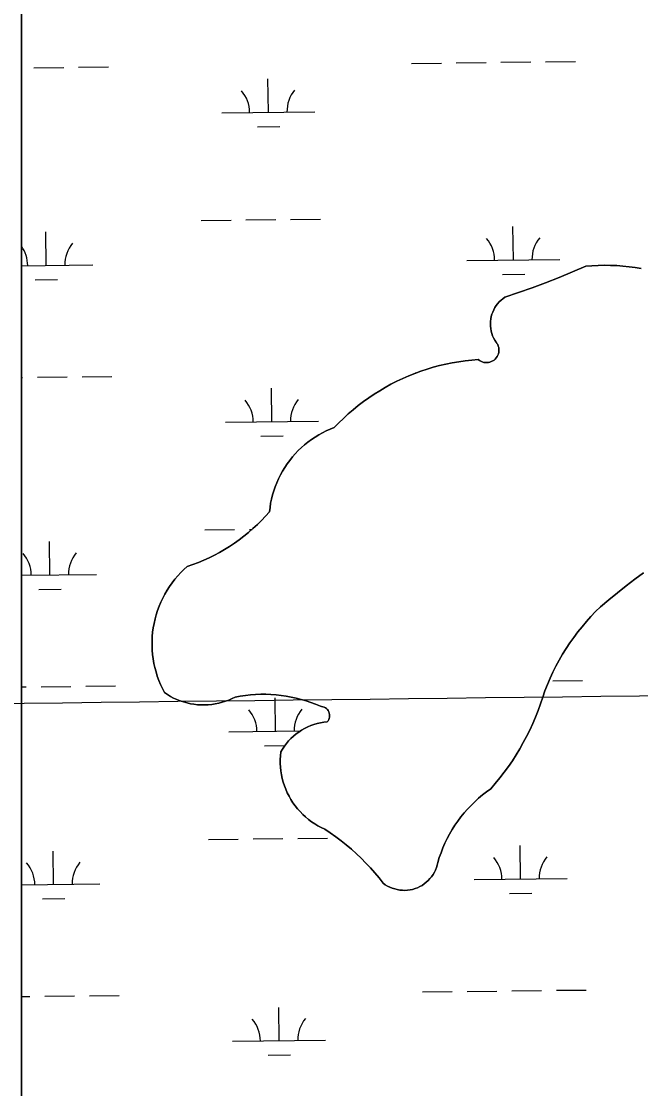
# Model space of a CAD drawing. Extents: x 3684037 to 3722149, y 433263 to 459021.
# Drawn here: x 3712793 to 3713459, y 450669 to 451816 of the extents above; entities that cross this region are included whole.
import ezdxf

# ---------------------------------------------------------------- set-up
doc = ezdxf.new("R2010")
doc.units = 0
for name, color, linetype in [('V-GRID-MAJR', 7, 'Continuous'), ('V-TOPO-SHOR', 7, 'Continuous'), ('V-WETL-SWMP', 7, 'Continuous')]:
    doc.layers.add(name, color=color, linetype=linetype)

msp = doc.modelspace()

# ---------------------------------------------------------------- linework, layer by layer
at = {"layer": 'V-GRID-MAJR'}
msp.add_spline([(3688126.8, 450798.4), (3693416.1, 450858), (3698705.4, 450918.4), (3703994.7, 450979.6), (3709284, 451041.5), (3714573.2, 451104.2), (3719862.5, 451167.7)], degree=3, dxfattribs=at)
at = {"layer": 'V-TOPO-SHOR'}
for points in [[(3713297.5, 451493.3), (3713297.8, 451495.9), (3713298.3, 451498.4), (3713299, 451501), (3713299.9, 451503.4), (3713301, 451505.8), (3713302.2, 451508.1), (3713303.6, 451510.3), (3713305.2, 451512.3), (3713307, 451514.3), (3713308.9, 451516.1), (3713310.9, 451517.7), (3713313, 451519.2), (3713327.7, 451524.2), (3713342.3, 451529.4), (3713356.8, 451534.8), (3713371.2, 451540.5), (3713385.5, 451546.4), (3713399.8, 451552.5), (3713406.4, 451553), (3713413.1, 451553.4), (3713419.8, 451553.6), (3713426.5, 451553.5), (3713433.1, 451553.3), (3713439.8, 451552.8), (3713446.4, 451552.1), (3713453.1, 451551.2), (3713459.6, 451550.1)], [(3713000.8, 451242.1), (3713006.4, 451245), (3713011.8, 451248.2), (3713017.2, 451251.5), (3713022.5, 451255), (3713027.6, 451258.7), (3713032.6, 451262.5), (3713037.5, 451266.5), (3713042.3, 451270.6), (3713047, 451274.9), (3713051.5, 451279.3), (3713055.8, 451283.9), (3713060, 451288.6), (3713060.6, 451293.2), (3713061.3, 451297.8), (3713062.2, 451302.3), (3713063.3, 451306.8), (3713064.6, 451311.2), (3713066.2, 451315.6), (3713067.8, 451319.9), (3713069.7, 451324.2), (3713071.8, 451328.3), (3713074, 451332.4), (3713076.4, 451336.4), (3713079, 451340.2), (3713081.8, 451343.9), (3713084.7, 451347.6), (3713087.7, 451351), (3713090.9, 451354.4), (3713094.3, 451357.6), (3713097.8, 451360.7), (3713101.4, 451363.6), (3713105.1, 451366.3), (3713109, 451368.9), (3713112.9, 451371.3), (3713117, 451373.5), (3713121.1, 451375.6), (3713125.4, 451377.5), (3713129.7, 451379.2), (3713134.6, 451384.2), (3713139.6, 451389.1), (3713144.7, 451393.8), (3713150, 451398.4), (3713155.5, 451402.8), (3713161, 451407.1), (3713166.7, 451411.2), (3713172.5, 451415.1), (3713178.5, 451418.8), (3713184.5, 451422.4), (3713190.6, 451425.7), (3713196.9, 451428.9), (3713203.2, 451431.9), (3713209.6, 451434.7), (3713216.1, 451437.3), (3713222.7, 451439.7), (3713229.3, 451441.9), (3713236, 451444), (3713242.8, 451445.8), (3713249.6, 451447.4), (3713256.5, 451448.8), (3713263.4, 451449.9), (3713270.3, 451450.9), (3713277.3, 451451.7), (3713284.3, 451452.3), (3713285.6, 451451.3), (3713287, 451450.4), (3713288.6, 451449.8), (3713290.2, 451449.3), (3713291.8, 451449.1), (3713293.5, 451449), (3713295.2, 451449.2), (3713296.8, 451449.5), (3713298.4, 451450.1), (3713299.9, 451450.8), (3713301.3, 451451.8), (3713302.5, 451452.8), (3713303.6, 451454.1), (3713304.6, 451455.5), (3713305.4, 451456.9), (3713306, 451458.5), (3713306.4, 451460.1), (3713306.6, 451461.8), (3713306.6, 451463.4), (3713306.4, 451465.1), (3713305.9, 451466.7), (3713305.3, 451468.3), (3713304.5, 451469.7), (3713303.5, 451471.1), (3713302.1, 451473.3), (3713300.9, 451475.6), (3713299.8, 451477.9), (3713299, 451480.4), (3713298.3, 451482.9), (3713297.8, 451485.5), (3713297.5, 451488.1), (3713297.4, 451490.7), (3713297.5, 451493.3)], [(3713104.4, 451058.9), (3713107.8, 451060.1), (3713111.3, 451061.1), (3713114.9, 451062), (3713118.5, 451062.6), (3713122.1, 451063), (3713123, 451064.1), (3713123.7, 451065.4), (3713124.2, 451066.7), (3713124.6, 451068.1), (3713124.7, 451069.6), (3713124.6, 451071), (3713124.3, 451072.4), (3713123.9, 451073.8), (3713123.2, 451075), (3713122.3, 451076.2), (3713121.3, 451077.2), (3713120.1, 451078.1), (3713118.9, 451078.7), (3713117.5, 451079.2), (3713116.1, 451079.5), (3713114.7, 451079.6), (3713109.6, 451081.8), (3713104.5, 451083.7), (3713099.3, 451085.5), (3713094, 451087.1), (3713088.7, 451088.4), (3713083.3, 451089.6), (3713077.9, 451090.6), (3713072.5, 451091.4), (3713067.1, 451092), (3713061.6, 451092.4), (3713056.1, 451092.6), (3713050.6, 451092.6), (3713045.1, 451092.4), (3713039.6, 451092), (3713034.2, 451091.4), (3713028.7, 451090.6), (3713023.3, 451089.6), (3713019.9, 451087.9), (3713016.4, 451086.4), (3713012.8, 451085), (3713009.2, 451083.9), (3713005.5, 451082.9), (3713001.7, 451082.2), (3712998, 451081.6), (3712994.1, 451081.2), (3712990.3, 451081.1), (3712986.5, 451081.1), (3712982.7, 451081.3), (3712978.9, 451081.8), (3712975.1, 451082.4), (3712971.4, 451083.2), (3712967.7, 451084.3), (3712964.1, 451085.5), (3712960.5, 451086.9), (3712957, 451088.5), (3712953.7, 451090.3), (3712950.4, 451092.2), (3712947.2, 451094.3), (3712945, 451098.6), (3712943, 451103), (3712941.1, 451107.4), (3712939.5, 451111.9), (3712938.1, 451116.5), (3712936.9, 451121.2), (3712935.8, 451125.8), (3712935, 451130.6), (3712934.4, 451135.3), (3712934, 451140.1), (3712933.8, 451144.9), (3712933.9, 451149.7), (3712934.1, 451154.5), (3712934.5, 451159.3), (3712935.2, 451164.1), (3712936, 451168.8), (3712937.1, 451173.5), (3712938.3, 451178.1), (3712939.8, 451182.7), (3712941.5, 451187.2), (3712943.3, 451191.6), (3712945.4, 451196), (3712947.6, 451200.2), (3712950, 451204.4), (3712952.6, 451208.4), (3712955.4, 451212.3), (3712958.3, 451216.1), (3712961.5, 451219.8), (3712964.7, 451223.3), (3712968.1, 451226.7), (3712971.7, 451229.9), (3712977.7, 451232), (3712983.6, 451234.2), (3712989.4, 451236.7), (3712995.1, 451239.3), (3713000.8, 451242.1)], [(3713462.1, 451223.1), (3713452.6, 451216.1), (3713443.2, 451209), (3713433.9, 451201.6), (3713424.7, 451194.2), (3713415.7, 451186.5), (3713410.5, 451181.4), (3713405.5, 451176.1), (3713400.6, 451170.8), (3713395.9, 451165.2), (3713391.3, 451159.5), (3713387, 451153.7), (3713382.8, 451147.8), (3713378.8, 451141.7), (3713374.9, 451135.5), (3713371.3, 451129.2), (3713367.9, 451122.8), (3713364.6, 451116.3), (3713361.5, 451109.7), (3713358.7, 451103.1), (3713356, 451096.3), (3713353.6, 451089.4), (3713351.2, 451082.2), (3713348.6, 451075.1), (3713345.8, 451068), (3713342.9, 451061), (3713339.7, 451054.1), (3713336.3, 451047.3), (3713332.8, 451040.6), (3713329, 451034), (3713325.1, 451027.5), (3713321, 451021.1), (3713316.7, 451014.8), (3713312.2, 451008.7), (3713307.6, 451002.7), (3713302.7, 450996.8)], [(3713302.7, 450996.8), (3713297.8, 450991), (3713293.3, 450987.8), (3713288.9, 450984.4), (3713284.7, 450980.8), (3713280.6, 450977.1), (3713276.7, 450973.2), (3713272.9, 450969.2), (3713269.2, 450965), (3713265.8, 450960.7), (3713262.5, 450956.3), (3713259.3, 450951.8), (3713256.4, 450947.1), (3713253.6, 450942.3), (3713251, 450937.4), (3713248.6, 450932.4), (3713246.4, 450927.4), (3713244.4, 450922.2), (3713242.5, 450917), (3713240.9, 450911.7), (3713240.3, 450909), (3713239.5, 450906.3), (3713238.5, 450903.7), (3713237.2, 450901.2), (3713235.8, 450898.8), (3713234.3, 450896.5), (3713232.5, 450894.4), (3713230.6, 450892.4), (3713228.5, 450890.5), (3713226.4, 450888.8), (3713224, 450887.2), (3713221.6, 450885.9), (3713219.1, 450884.7), (3713216.5, 450883.7), (3713213.8, 450882.9), (3713211.1, 450882.3), (3713208.3, 450882), (3713205.6, 450881.8), (3713202.8, 450881.9), (3713200, 450882.1), (3713197.3, 450882.6), (3713194.6, 450883.3), (3713191.9, 450884.1), (3713189.3, 450885.2), (3713186.9, 450886.5), (3713184.5, 450887.9), (3713182.2, 450889.5), (3713177.8, 450895.2), (3713173.2, 450900.7), (3713168.5, 450906), (3713163.6, 450911.2), (3713158.5, 450916.3), (3713153.4, 450921.2), (3713148, 450926), (3713142.6, 450930.6), (3713137, 450935.1), (3713131.2, 450939.4), (3713125.4, 450943.5), (3713119.4, 450947.5), (3713115.7, 450949.2), (3713112.1, 450951.1), (3713108.6, 450953.3), (3713105.2, 450955.6), (3713101.9, 450958), (3713098.8, 450960.7), (3713095.8, 450963.4), (3713092.9, 450966.4), (3713090.2, 450969.4), (3713087.7, 450972.7), (3713085.3, 450976), (3713083.1, 450979.5), (3713081.1, 450983), (3713079.2, 450986.7), (3713077.6, 450990.4), (3713076.1, 450994.2), (3713074.9, 450998.1), (3713073.8, 451002.1), (3713072.9, 451006.1), (3713072.3, 451010.2), (3713071.9, 451014.2), (3713071.6, 451018.3), (3713071.6, 451022.4), (3713071.8, 451026.5), (3713072.2, 451030.6), (3713074, 451033.7), (3713076.1, 451036.7), (3713078.3, 451039.7), (3713080.6, 451042.4), (3713083.1, 451045.1), (3713085.8, 451047.5), (3713088.6, 451049.9), (3713091.6, 451052), (3713094.6, 451054), (3713097.8, 451055.8), (3713101.1, 451057.4), (3713104.4, 451058.9)]]:
    msp.add_lwpolyline(points, dxfattribs=at)
at = {"layer": 'V-WETL-SWMP'}
for p, q in [((3713356.8, 451772.3), (3713388.8, 451772.7)), ((3712806.9, 451765.9), (3712838.9, 451766.3)), ((3712854.9, 451766.5), (3712886.9, 451766.9)), ((3713212.8, 451770.6), (3713244.8, 451771)), ((3713260.8, 451771.2), (3713292.8, 451771.6)), ((3713308.8, 451771.8), (3713340.8, 451772.1)), ((3713058.8, 451718.1), (3713058.4, 451754.1)), ((3713008.8, 451717.5), (3713108.8, 451718.7)), ((3713047, 451702.5), (3713071, 451702.8)), ((3712986.7, 451601.8), (3713018.7, 451602.2)), ((3713034.7, 451602.4), (3713066.7, 451602.8)), ((3713082.7, 451602.9), (3713114.7, 451603.3)), ((3712820.2, 451553.5), (3712819.8, 451589.5)), ((3713322.1, 451559.3), (3713321.7, 451595.3)), ((3713272.1, 451558.7), (3713372.1, 451559.9)), ((3712793.4, 451553.1), (3712870.2, 451554)), ((3713310.3, 451543.7), (3713334.3, 451544)), ((3712808.4, 451537.9), (3712832.4, 451538.2)), ((3712793.4, 451433.1), (3712794.8, 451433.1)), ((3712810.8, 451433.3), (3712842.8, 451433.6)), ((3712858.8, 451433.8), (3712890.8, 451434.2)), ((3713216.6, 451438), (3713218, 451438)), ((3713062.6, 451385.5), (3713062.2, 451421.5)), ((3713012.7, 451384.9), (3713112.6, 451386)), ((3713050.8, 451369.9), (3713074.8, 451370.2)), ((3712990.6, 451269.2), (3713022.6, 451269.5)), ((3713038.6, 451269.7), (3713041.4, 451269.8)), ((3712824.1, 451220.8), (3712823.7, 451256.8)), ((3712793.4, 451220.4), (3712874.1, 451221.4)), ((3712812.3, 451205.2), (3712836.3, 451205.5)), ((3713364.5, 451107), (3713396.5, 451107.4)), ((3712793.4, 451100.4), (3712798.6, 451100.4)), ((3712814.6, 451100.6), (3712846.6, 451101)), ((3712862.6, 451101.2), (3712894.6, 451101.5)), ((3713066.5, 451052.8), (3713066.1, 451088.8)), ((3713016.5, 451052.2), (3713093.3, 451053.1)), ((3713054.7, 451037.2), (3713076.6, 451037.5)), ((3712994.5, 450936.5), (3713026.5, 450936.9)), ((3713042.5, 450937.1), (3713074.5, 450937.5)), ((3713090.5, 450937.6), (3713122.5, 450938)), ((3712827.9, 450888.2), (3712827.5, 450924.1)), ((3713329.8, 450894), (3713329.4, 450930)), ((3713279.8, 450893.4), (3713379.8, 450894.6)), ((3712793.4, 450887.7), (3712877.9, 450888.7)), ((3713318, 450878.4), (3713342, 450878.7)), ((3712816.1, 450872.6), (3712840.1, 450872.9)), ((3713368.4, 450774.4), (3713400.4, 450774.7)), ((3712793.4, 450767.7), (3712802.5, 450767.8)), ((3712818.5, 450768), (3712850.5, 450768.3)), ((3712866.5, 450768.5), (3712898.5, 450768.9)), ((3713224.4, 450772.7), (3713256.4, 450773.1)), ((3713272.4, 450773.2), (3713304.4, 450773.6)), ((3713320.4, 450773.8), (3713352.4, 450774.2)), ((3713070.4, 450720.1), (3713070, 450756.1)), ((3713020.4, 450719.6), (3713120.4, 450720.7)), ((3713058.6, 450704.6), (3713082.6, 450704.9))]:
    msp.add_line(p, q, dxfattribs=at)
for points in [[(3712793.4, 453590.7), (3712793.4, 450487.4)], [(3712793.4, 450487.4), (3712793.4, 453590.7)], [(3713459.6, 451550.1), (3713453.1, 451551.2), (3713446.4, 451552.1), (3713439.8, 451552.8), (3713433.1, 451553.3), (3713426.5, 451553.5), (3713419.8, 451553.6), (3713413.1, 451553.4), (3713406.4, 451553), (3713399.8, 451552.5), (3713385.6, 451546.4), (3713371.2, 451540.5), (3713356.8, 451534.8), (3713342.3, 451529.4), (3713327.7, 451524.2), (3713313, 451519.2), (3713310.9, 451517.7), (3713308.9, 451516.1), (3713307, 451514.3), (3713305.2, 451512.3), (3713303.6, 451510.3), (3713302.2, 451508.1), (3713301, 451505.8), (3713299.9, 451503.4), (3713299, 451501), (3713298.3, 451498.4), (3713297.8, 451495.9), (3713297.5, 451493.3), (3713297.4, 451490.7), (3713297.5, 451488.1), (3713297.8, 451485.5), (3713298.3, 451482.9), (3713299, 451480.4), (3713299.8, 451477.9), (3713300.9, 451475.6), (3713302.1, 451473.3), (3713304.5, 451469.7), (3713305.3, 451468.3), (3713305.9, 451466.7), (3713306.4, 451465.1), (3713306.6, 451463.4), (3713306.6, 451461.8), (3713306.4, 451460.1), (3713306, 451458.5), (3713305.4, 451456.9), (3713304.6, 451455.5), (3713303.6, 451454.1), (3713302.5, 451452.8), (3713301.3, 451451.8), (3713299.9, 451450.8), (3713298.4, 451450.1), (3713296.8, 451449.5), (3713295.2, 451449.2), (3713293.5, 451449), (3713291.8, 451449.1), (3713290.2, 451449.3), (3713288.6, 451449.8), (3713287, 451450.4), (3713285.6, 451451.3), (3713284.3, 451452.3), (3713277.3, 451451.7), (3713270.3, 451450.9), (3713263.4, 451449.9), (3713256.5, 451448.8)], [(3713256.5, 451448.8), (3713249.6, 451447.4), (3713242.8, 451445.8), (3713236, 451444), (3713229.3, 451441.9), (3713222.7, 451439.7), (3713216.1, 451437.3), (3713209.6, 451434.7), (3713203.2, 451431.9), (3713196.9, 451428.9), (3713190.6, 451425.7), (3713184.5, 451422.4), (3713178.5, 451418.8), (3713172.5, 451415.1), (3713166.7, 451411.2), (3713161, 451407.1), (3713155.5, 451402.8), (3713150, 451398.4), (3713144.7, 451393.8), (3713139.6, 451389.1), (3713134.6, 451384.2), (3713129.7, 451379.2), (3713125.4, 451377.5), (3713121.1, 451375.6), (3713117, 451373.5), (3713112.9, 451371.3), (3713109, 451368.9), (3713105.1, 451366.3), (3713101.4, 451363.6), (3713097.8, 451360.7), (3713094.3, 451357.6), (3713090.9, 451354.4), (3713087.7, 451351), (3713084.7, 451347.6), (3713081.8, 451343.9), (3713079, 451340.2), (3713076.4, 451336.4), (3713074, 451332.4), (3713071.8, 451328.3), (3713069.7, 451324.2), (3713067.8, 451319.9), (3713066.2, 451315.6), (3713064.6, 451311.2), (3713063.3, 451306.8), (3713062.2, 451302.3), (3713061.3, 451297.8), (3713060.6, 451293.2), (3713060, 451288.6), (3713055.8, 451283.9), (3713051.5, 451279.3), (3713047, 451274.9), (3713042.3, 451270.6), (3713037.5, 451266.5), (3713032.6, 451262.5), (3713027.6, 451258.7), (3713022.5, 451255), (3713017.2, 451251.5), (3713011.8, 451248.2), (3713006.4, 451245), (3713000.8, 451242.1), (3712995.1, 451239.3), (3712989.4, 451236.7), (3712983.6, 451234.2), (3712977.7, 451232), (3712971.7, 451229.9), (3712968.1, 451226.7), (3712964.7, 451223.3), (3712961.5, 451219.8), (3712958.3, 451216.1), (3712955.4, 451212.3), (3712952.6, 451208.4), (3712950, 451204.4), (3712947.6, 451200.2), (3712945.4, 451196), (3712943.3, 451191.6), (3712941.5, 451187.2), (3712939.8, 451182.7), (3712938.3, 451178.1), (3712937.1, 451173.5), (3712936, 451168.8), (3712935.2, 451164.1), (3712934.5, 451159.3), (3712934.1, 451154.5), (3712933.9, 451149.7), (3712933.8, 451144.9), (3712934, 451140.1), (3712934.4, 451135.3), (3712935, 451130.6), (3712935.8, 451125.8), (3712936.9, 451121.2), (3712938.1, 451116.5), (3712939.5, 451111.9), (3712941.1, 451107.4), (3712943, 451103), (3712945, 451098.6), (3712947.2, 451094.3), (3712950.4, 451092.2), (3712953.7, 451090.3), (3712957, 451088.5), (3712960.5, 451086.9), (3712964.1, 451085.5)], [(3713339.7, 451054.1), (3713342.9, 451061), (3713345.8, 451068), (3713348.6, 451075.1), (3713351.2, 451082.2), (3713353.6, 451089.4), (3713356, 451096.3), (3713358.7, 451103.1), (3713361.5, 451109.7), (3713364.6, 451116.3), (3713367.9, 451122.8), (3713371.3, 451129.2), (3713374.9, 451135.5), (3713378.8, 451141.7), (3713382.8, 451147.8), (3713387, 451153.7), (3713391.4, 451159.5), (3713395.9, 451165.2), (3713400.6, 451170.8), (3713405.5, 451176.1), (3713410.5, 451181.4), (3713415.7, 451186.5), (3713424.7, 451194.2), (3713433.9, 451201.6), (3713443.2, 451209), (3713452.6, 451216.1), (3713462.1, 451223.1)], [(3712964.1, 451085.5), (3712967.7, 451084.3), (3712971.4, 451083.2), (3712975.1, 451082.4), (3712978.9, 451081.8), (3712982.7, 451081.3), (3712986.5, 451081.1), (3712990.3, 451081.1), (3712994.1, 451081.2), (3712998, 451081.6), (3713001.7, 451082.2), (3713005.5, 451082.9), (3713009.2, 451083.9), (3713012.8, 451085), (3713016.4, 451086.4), (3713019.9, 451087.9), (3713023.3, 451089.6), (3713028.7, 451090.6), (3713034.2, 451091.4), (3713039.6, 451092), (3713045.1, 451092.4), (3713050.6, 451092.6), (3713056.1, 451092.6), (3713061.6, 451092.4), (3713067.1, 451092), (3713072.5, 451091.4), (3713077.9, 451090.6), (3713083.3, 451089.6), (3713088.7, 451088.4), (3713094, 451087.1), (3713099.3, 451085.5), (3713104.5, 451083.7), (3713109.6, 451081.8), (3713114.7, 451079.6), (3713116.1, 451079.5), (3713117.5, 451079.2), (3713118.9, 451078.7), (3713120.1, 451078.1), (3713121.3, 451077.2), (3713122.3, 451076.2), (3713123.2, 451075), (3713123.8, 451073.8), (3713124.3, 451072.4), (3713124.6, 451071), (3713124.7, 451069.6), (3713124.6, 451068.1), (3713124.2, 451066.7), (3713123.7, 451065.4), (3713123, 451064.1), (3713122.1, 451063), (3713118.5, 451062.6), (3713114.9, 451062), (3713111.3, 451061.1), (3713107.8, 451060.1), (3713104.4, 451058.9), (3713101.1, 451057.4), (3713097.8, 451055.8), (3713094.6, 451054), (3713091.6, 451052)], [(3713091.6, 451052), (3713088.6, 451049.9), (3713085.8, 451047.5), (3713083.1, 451045.1), (3713080.6, 451042.4), (3713078.3, 451039.7), (3713076.1, 451036.7), (3713074, 451033.7), (3713072.2, 451030.6), (3713071.8, 451026.5), (3713071.6, 451022.4), (3713071.6, 451018.3), (3713071.9, 451014.2), (3713072.3, 451010.2), (3713072.9, 451006.1), (3713073.8, 451002.1), (3713074.9, 450998.1), (3713076.1, 450994.2), (3713077.6, 450990.4), (3713079.2, 450986.7), (3713081.1, 450983), (3713083.1, 450979.5), (3713085.3, 450976), (3713087.7, 450972.7), (3713090.2, 450969.4), (3713092.9, 450966.4), (3713095.8, 450963.4), (3713098.8, 450960.7), (3713101.9, 450958), (3713105.2, 450955.6), (3713108.6, 450953.3), (3713112.1, 450951.1), (3713115.7, 450949.2), (3713119.4, 450947.5), (3713125.4, 450943.5), (3713131.2, 450939.4), (3713137, 450935.1), (3713142.6, 450930.6), (3713148, 450926), (3713153.4, 450921.2), (3713158.5, 450916.3), (3713163.6, 450911.2), (3713168.5, 450906), (3713173.2, 450900.7), (3713177.8, 450895.2), (3713182.2, 450889.5), (3713184.5, 450887.9), (3713186.9, 450886.5), (3713189.3, 450885.2), (3713191.9, 450884.1), (3713194.6, 450883.3), (3713197.3, 450882.6), (3713200, 450882.1), (3713202.8, 450881.9), (3713205.6, 450881.8), (3713208.3, 450882), (3713211.1, 450882.3), (3713213.8, 450882.9), (3713216.5, 450883.7), (3713219.1, 450884.7), (3713221.6, 450885.9), (3713224, 450887.2), (3713226.4, 450888.8), (3713228.5, 450890.5), (3713230.6, 450892.4), (3713232.5, 450894.4), (3713234.3, 450896.5), (3713235.8, 450898.8), (3713237.2, 450901.2), (3713238.5, 450903.7), (3713239.5, 450906.3), (3713240.3, 450909), (3713240.9, 450911.7), (3713242.5, 450917), (3713244.4, 450922.2), (3713246.4, 450927.4), (3713248.6, 450932.4), (3713251, 450937.4), (3713253.6, 450942.3), (3713256.4, 450947.1), (3713259.3, 450951.8), (3713262.5, 450956.3), (3713265.8, 450960.7), (3713269.2, 450965), (3713272.9, 450969.2), (3713276.7, 450973.2), (3713280.6, 450977.1), (3713284.7, 450980.8), (3713288.9, 450984.4), (3713293.3, 450987.8), (3713297.8, 450991), (3713302.7, 450996.8), (3713307.6, 451002.7), (3713312.2, 451008.7), (3713316.7, 451014.8), (3713321, 451021.1), (3713325.1, 451027.5), (3713329, 451034), (3713332.8, 451040.6), (3713336.3, 451047.3), (3713339.7, 451054.1)]]:
    msp.add_lwpolyline(points, dxfattribs=at)
for centre, start, end in [((3713003.5, 451717.9), 359.8949, 41.4385), ((3713114, 451719.2), 139.8949, 181.4385), ((3713266.8, 451559.1), 359.8949, 41.4385), ((3713377.3, 451560.4), 139.8949, 181.4385), ((3712765, 451553.3), 359.8949, 36.2191), ((3712875.4, 451554.6), 139.8949, 181.4385), ((3713007.4, 451385.3), 359.8949, 41.4385), ((3713117.9, 451386.6), 139.8949, 181.4385), ((3712768.8, 451220.6), 359.8949, 41.4385), ((3712879.3, 451221.9), 139.8949, 181.4385), ((3713011.3, 451052.6), 359.8949, 41.4385), ((3713121.8, 451053.9), 139.8949, 181.4385), ((3713274.6, 450893.8), 359.8949, 41.4385), ((3713385.1, 450895.1), 139.8949, 181.4385), ((3712772.7, 450888), 359.8949, 41.4385), ((3712883.2, 450889.3), 139.8949, 181.4385), ((3713015.1, 450720), 359.8949, 41.4385), ((3713125.6, 450721.3), 139.8949, 181.4385)]:
    msp.add_arc(centre, 35.2, start, end, dxfattribs=at)

doc.saveas('drawing.dxf')
